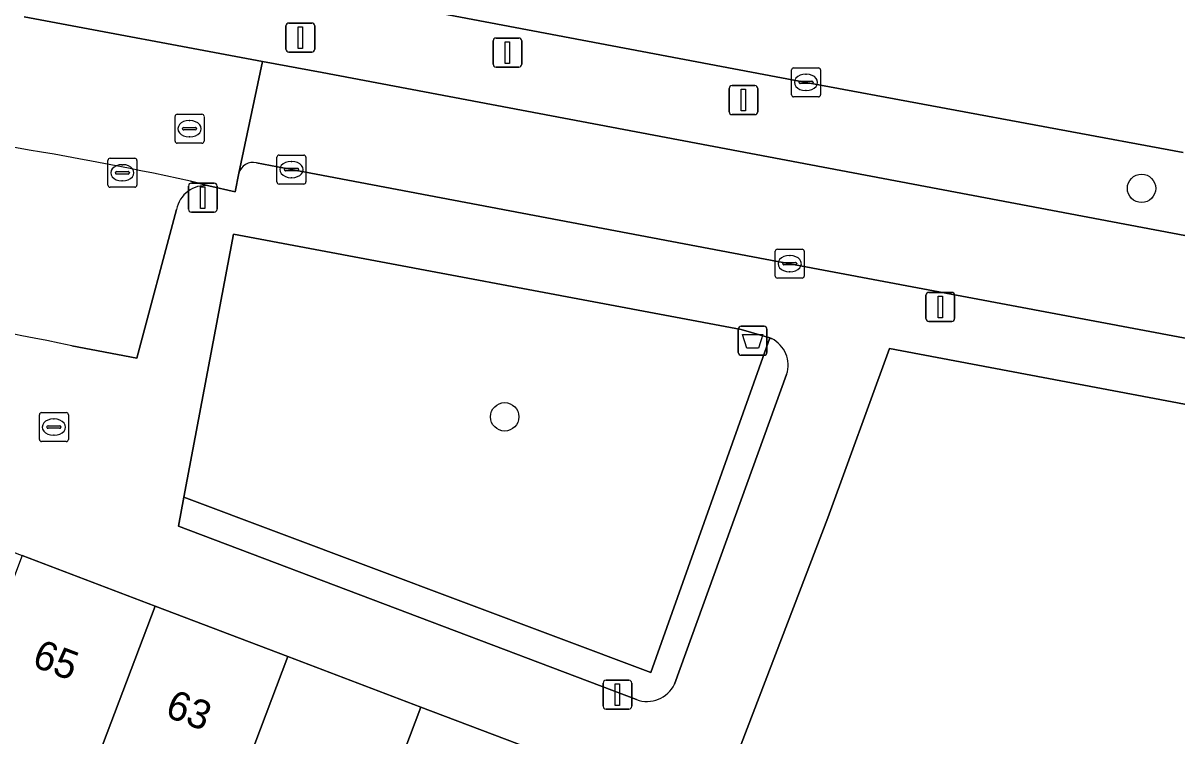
# Model space of a CAD drawing. Extents: x 160856 to 161310, y 384024 to 384878.
# Drawn here: x 161192.34 to 161232.11, y 384827.36 to 384851.95 of the extents above; entities that cross this region are included whole.
import ezdxf

# ---------------------------------------------------------------- set-up
doc = ezdxf.new("R2010")
doc.units = 0
for name, color, linetype in [('IMGEO_Afvalbak', 7, 'Continuous'), ('IMGEO_Berm_groen', 7, 'Continuous'), ('IMGEO_Boom', 7, 'Continuous'), ('IMGEO_Erf', 7, 'Continuous'), ('IMGEO_Fietspad_gesloten', 7, 'Continuous'), ('IMGEO_Groenvoorziening', 7, 'Continuous'), ('IMGEO_Kolk', 7, 'Continuous'), ('IMGEO_Lichtmast', 7, 'Continuous'), ('IMGEO_Pand', 7, 'Continuous'), ('IMGEO_Pand_nummerreeks', 7, 'Continuous'), ('IMGEO_Parkeervlak_open', 7, 'Continuous'), ('IMGEO_Rijbaan_lokaal_gesloten', 7, 'Continuous'), ('IMGEO_Rijbaan_regionaal_gesloten', 7, 'Continuous'), ('IMGEO_Rioolput', 7, 'Continuous'), ('IMGEO_Verkeersbordpaal', 7, 'Continuous'), ('IMGEO_Voetpad_open', 7, 'Continuous')]:
    doc.layers.add(name, color=color, linetype=linetype)

msp = doc.modelspace()

# ---------------------------------------------------------------- linework, layer by layer
at = {"layer": 'IMGEO_Afvalbak'}
for p, q in [((161216.99, 384840.59), (161216.99, 384841.39)), ((161216.99, 384841.39), (161216.99, 384840.59)), ((161217.09, 384841.49), (161217.88, 384841.49)), ((161217.88, 384841.49), (161217.09, 384841.49)), ((161217.98, 384841.39), (161217.98, 384840.59)), ((161217.98, 384840.59), (161217.98, 384841.39)), ((161217.88, 384840.49), (161217.09, 384840.49)), ((161217.09, 384840.49), (161217.88, 384840.49))]:
    msp.add_line(p, q, dxfattribs=at)
msp.add_lwpolyline([(161217.133, 384841.204), (161217.837, 384841.204), (161217.688, 384840.734), (161217.282, 384840.734), (161217.133, 384841.204)], dxfattribs=at)
for centre, start, end in [((161217.09, 384841.39), 90, 180), ((161217.09, 384841.39), 90, 180), ((161217.88, 384841.39), 0, 90), ((161217.88, 384841.39), 360, 90), ((161217.09, 384840.59), 180, 270), ((161217.09, 384840.59), 180, 270), ((161217.88, 384840.59), 270, 0), ((161217.88, 384840.59), 270, 0)]:
    msp.add_arc(centre, 0.1, start, end, dxfattribs=at)
at = {"layer": 'IMGEO_Berm_groen'}
for points in [[(161232.321, 384847.482), (161219.326, 384849.903), (161202.187, 384853.147), (161195.862, 384854.292)], [(161192.371, 384852.161), (161200.595, 384850.627), (161202.651, 384850.244), (161256.71, 384840.023), (161257.548, 384839.798)]]:
    msp.add_lwpolyline(points, dxfattribs=at)
at = {"layer": 'IMGEO_Boom'}
for centre in [(161230.891, 384846.246), (161208.94, 384838.368)]:
    msp.add_circle(centre, 0.489, dxfattribs=at)
at = {"layer": 'IMGEO_Erf'}
msp.add_lwpolyline([(161257.123, 384834.129), (161255.518, 384834.437), (161222.199, 384840.723), (161220.078, 384834.88), (161216.116, 384824.531), (161215.35, 384824.822), (161213.109, 384819.23), (161214.081, 384818.788), (161220.876, 384816.117), (161228.093, 384813.405), (161227.579, 384812.039), (161233.888, 384809.668), (161234.402, 384811.034), (161241.526, 384808.357), (161236.335, 384794.545), (161233.881, 384795.457), (161232.912, 384792.813), (161235.2, 384791.96), (161240.417, 384779.319), (161244.171, 384779.997), (161244.653, 384779.278)], dxfattribs=at)
at = {"layer": 'IMGEO_Fietspad_gesloten'}
for points in [[(161202.651, 384850.244), (161200.595, 384850.627), (161199.779, 384846.769)], [(161257.548, 384839.798), (161256.71, 384840.023), (161202.651, 384850.244)], [(161200.38, 384847.129), (161201.588, 384846.895), (161218.764, 384843.65), (161236.925, 384840.231), (161255.49, 384836.738), (161258.047, 384836.196)]]:
    msp.add_lwpolyline(points, dxfattribs=at)
msp.add_arc((161200.261, 384846.645), 0.498, 76.2292, 165.6142, dxfattribs=at)
at = {"layer": 'IMGEO_Groenvoorziening'}
msp.add_lwpolyline([(161218.077, 384841.093), (161217.093, 384841.385), (161199.586, 384844.662), (161197.879, 384835.6), (161213.978, 384829.552)], close=True, dxfattribs=at)
for points in [[(161218.141, 384841.064), (161218.118, 384841.074), (161218.103, 384841.081), (161218.098, 384841.084), (161218.077, 384841.093), (161213.978, 384829.552), (161197.879, 384835.6)], [(161214.795, 384829.147), (161218.657, 384839.828)], [(161197.879, 384835.6), (161197.691, 384834.602), (161213.478, 384828.618)]]:
    msp.add_lwpolyline(points, dxfattribs=at)
for centre, radius, start, end in [((161217.684, 384840.148), 1.024, 341.8181, 63.5006), ((161213.841, 384829.617), 1.063, 250.0181, 333.7496)]:
    msp.add_arc(centre, radius, start, end, dxfattribs=at)
at = {"layer": 'IMGEO_Kolk'}
for p, q in [((161218.9, 384850.403), (161219.752, 384850.403)), ((161218.825, 384849.477), (161218.825, 384850.329)), ((161219.313, 384850.183), (161219.338, 384850.183)), ((161219.826, 384850.329), (161219.826, 384849.477)), ((161219.084, 384849.897), (161219.084, 384849.909)), ((161219.522, 384849.86), (161219.124, 384849.86)), ((161219.127, 384849.946), (161219.525, 384849.946)), ((161219.336, 384849.623), (161219.311, 384849.623)), ((161219.568, 384849.909), (161219.568, 384849.897)), ((161219.752, 384849.403), (161218.9, 384849.403)), ((161195.259, 384846.358), (161195.259, 384847.21)), ((161195.334, 384847.284), (161196.186, 384847.284)), ((161196.26, 384847.21), (161196.26, 384846.358)), ((161201.087, 384846.469), (161201.087, 384847.321)), ((161201.162, 384847.395), (161202.014, 384847.395)), ((161202.088, 384847.321), (161202.088, 384846.469)), ((161195.561, 384846.827), (161195.959, 384846.827)), ((161195.747, 384847.064), (161195.772, 384847.064)), ((161201.346, 384846.889), (161201.346, 384846.901)), ((161201.784, 384846.852), (161201.386, 384846.852)), ((161201.389, 384846.938), (161201.787, 384846.938)), ((161201.575, 384847.175), (161201.6, 384847.175)), ((161201.83, 384846.901), (161201.83, 384846.889)), ((161195.518, 384846.778), (161195.518, 384846.79)), ((161195.956, 384846.741), (161195.558, 384846.741)), ((161195.77, 384846.504), (161195.745, 384846.504)), ((161196.002, 384846.79), (161196.002, 384846.778)), ((161201.598, 384846.615), (161201.573, 384846.615)), ((161196.186, 384846.284), (161195.334, 384846.284)), ((161202.014, 384846.395), (161201.162, 384846.395)), ((161218.263, 384843.224), (161218.263, 384844.076)), ((161218.338, 384844.15), (161219.19, 384844.15)), ((161219.264, 384844.076), (161219.264, 384843.224)), ((161218.522, 384843.644), (161218.522, 384843.656)), ((161218.565, 384843.693), (161218.963, 384843.693)), ((161218.751, 384843.93), (161218.776, 384843.93)), ((161219.006, 384843.656), (161219.006, 384843.644)), ((161218.96, 384843.607), (161218.562, 384843.607)), ((161218.774, 384843.37), (161218.749, 384843.37)), ((161219.19, 384843.15), (161218.338, 384843.15))]:
    msp.add_line(p, q, dxfattribs=at)
for points in [[(161218.9, 384850.403), (161219.752, 384850.403)], [(161218.825, 384849.477), (161218.825, 384850.329)], [(161219.826, 384850.329), (161219.826, 384849.477)], [(161219.752, 384849.403), (161218.9, 384849.403)], [(161195.259, 384846.358), (161195.259, 384847.21)], [(161195.334, 384847.284), (161196.186, 384847.284)], [(161196.26, 384847.21), (161196.26, 384846.358)], [(161201.087, 384846.469), (161201.087, 384847.321)], [(161201.162, 384847.395), (161202.014, 384847.395)], [(161202.088, 384847.321), (161202.088, 384846.469)], [(161196.186, 384846.284), (161195.334, 384846.284)], [(161202.014, 384846.395), (161201.162, 384846.395)], [(161218.263, 384843.224), (161218.263, 384844.076)], [(161218.338, 384844.15), (161219.19, 384844.15)], [(161219.264, 384844.076), (161219.264, 384843.224)], [(161219.19, 384843.15), (161218.338, 384843.15)]]:
    msp.add_lwpolyline(points, dxfattribs=at)
for centre, radius, start, end in [((161218.902, 384850.327), 0.0765, 91.552, 178.448), ((161218.902, 384850.327), 0.0765, 91.552, 178.448), ((161219.75, 384850.327), 0.0765, 1.552, 88.448), ((161219.75, 384850.327), 0.0765, 1.552, 88.448), ((161219.124, 384849.906), 0.0403, 85.8775, 175.7526), ((161219.121, 384849.896), 0.0366, 178.938, 274.7102), ((161219.525, 384849.903), 0.043, 264.8664, 352.4533), ((161219.529, 384849.908), 0.0386, 1.7309, 96.639), ((161218.902, 384849.479), 0.0765, 181.552, 268.448), ((161218.902, 384849.479), 0.0765, 181.552, 268.448), ((161219.75, 384849.479), 0.0765, 271.552, 358.448), ((161219.75, 384849.479), 0.0765, 271.552, 358.448), ((161195.336, 384847.208), 0.0765, 91.552, 178.448), ((161195.336, 384847.208), 0.0765, 91.552, 178.448), ((161196.184, 384847.208), 0.0765, 1.552, 88.448), ((161196.184, 384847.208), 0.0765, 1.552, 88.448), ((161201.164, 384847.319), 0.0765, 91.552, 178.448), ((161201.164, 384847.319), 0.0765, 91.552, 178.448), ((161202.012, 384847.319), 0.0765, 1.552, 88.448), ((161202.012, 384847.319), 0.0765, 1.552, 88.448), ((161195.558, 384846.787), 0.0403, 85.8775, 175.7526), ((161195.963, 384846.789), 0.0386, 1.7309, 96.639), ((161201.386, 384846.898), 0.0403, 85.8775, 175.7526), ((161201.383, 384846.888), 0.0366, 178.938, 274.7102), ((161201.787, 384846.895), 0.043, 264.8664, 352.4533), ((161201.791, 384846.9), 0.0386, 1.7309, 96.639), ((161195.555, 384846.777), 0.0366, 178.938, 274.7102), ((161195.959, 384846.784), 0.043, 264.8664, 352.4533), ((161201.164, 384846.471), 0.0765, 181.552, 268.448), ((161201.164, 384846.471), 0.0765, 181.552, 268.448), ((161202.012, 384846.471), 0.0765, 271.552, 358.448), ((161202.012, 384846.471), 0.0765, 271.552, 358.448), ((161195.336, 384846.36), 0.0765, 181.552, 268.448), ((161195.336, 384846.36), 0.0765, 181.552, 268.448), ((161196.184, 384846.36), 0.0765, 271.552, 358.448), ((161196.184, 384846.36), 0.0765, 271.552, 358.448), ((161218.34, 384844.074), 0.0765, 91.552, 178.448), ((161218.34, 384844.074), 0.0765, 91.552, 178.448), ((161219.188, 384844.074), 0.0765, 1.552, 88.448), ((161219.188, 384844.074), 0.0765, 1.552, 88.448), ((161218.562, 384843.653), 0.0403, 85.8775, 175.7526), ((161218.559, 384843.643), 0.0366, 178.938, 274.7102), ((161218.963, 384843.65), 0.043, 264.8664, 352.4533), ((161218.967, 384843.655), 0.0386, 1.7309, 96.639), ((161218.34, 384843.226), 0.0765, 181.552, 268.448), ((161218.34, 384843.226), 0.0765, 181.552, 268.448), ((161219.188, 384843.226), 0.0765, 271.552, 358.448), ((161219.188, 384843.226), 0.0765, 271.552, 358.448)]:
    msp.add_arc(centre, radius, start, end, dxfattribs=at)
for centre, major_axis, ratio, start_param, end_param in [((161219.312, 384849.903), (-0.387, 0.002), 0.722429, 4.712389, 7.853982), ((161219.337, 384849.903), (-0.39, 0.002), 0.717154, 1.570796, 4.712389), ((161195.746, 384846.784), (-0.387, 0.002), 0.722429, 4.712389, 7.853982), ((161195.771, 384846.784), (-0.39, 0.002), 0.717154, 1.570796, 4.712389), ((161201.574, 384846.895), (-0.387, 0.002), 0.722429, 4.712389, 7.853982), ((161201.599, 384846.895), (-0.39, 0.002), 0.717154, 1.570796, 4.712389), ((161218.75, 384843.65), (-0.387, 0.002), 0.722429, 4.712389, 7.853982), ((161218.775, 384843.65), (-0.39, 0.002), 0.717154, 1.570796, 4.712389)]:
    msp.add_ellipse(centre, major_axis=major_axis, ratio=ratio, start_param=start_param, end_param=end_param, dxfattribs=at)
at = {"layer": 'IMGEO_Lichtmast'}
for p, q in [((161216.675, 384848.89), (161216.675, 384849.69)), ((161216.675, 384849.69), (161216.675, 384848.89)), ((161216.775, 384849.79), (161217.565, 384849.79)), ((161217.565, 384849.79), (161216.775, 384849.79)), ((161217.665, 384849.69), (161217.665, 384848.89)), ((161217.665, 384848.89), (161217.665, 384849.69)), ((161217.565, 384848.79), (161216.775, 384848.79)), ((161216.775, 384848.79), (161217.565, 384848.79)), ((161198.138, 384846.427), (161198.928, 384846.427)), ((161198.928, 384846.427), (161198.138, 384846.427)), ((161198.038, 384845.527), (161198.038, 384846.327)), ((161198.038, 384846.327), (161198.038, 384845.527)), ((161199.028, 384846.327), (161199.028, 384845.527)), ((161199.028, 384845.527), (161199.028, 384846.327)), ((161198.928, 384845.427), (161198.138, 384845.427)), ((161198.138, 384845.427), (161198.928, 384845.427)), ((161223.458, 384841.759), (161223.458, 384842.559)), ((161223.458, 384842.559), (161223.458, 384841.759)), ((161223.558, 384842.659), (161224.348, 384842.659)), ((161224.348, 384842.659), (161223.558, 384842.659)), ((161224.448, 384842.559), (161224.448, 384841.759)), ((161224.448, 384841.759), (161224.448, 384842.559)), ((161224.348, 384841.659), (161223.558, 384841.659)), ((161223.558, 384841.659), (161224.348, 384841.659)), ((161212.332, 384828.386), (161212.332, 384829.186)), ((161212.332, 384829.186), (161212.332, 384828.386)), ((161212.432, 384829.286), (161213.222, 384829.286)), ((161213.222, 384829.286), (161212.432, 384829.286)), ((161213.322, 384829.186), (161213.322, 384828.386)), ((161213.322, 384828.386), (161213.322, 384829.186)), ((161213.222, 384828.286), (161212.432, 384828.286)), ((161212.432, 384828.286), (161213.222, 384828.286))]:
    msp.add_line(p, q, dxfattribs=at)
for points in [[(161217.095, 384849.665), (161217.245, 384849.665), (161217.245, 384848.915), (161217.095, 384848.915), (161217.095, 384849.665)], [(161198.458, 384846.302), (161198.608, 384846.302), (161198.608, 384845.552), (161198.458, 384845.552), (161198.458, 384846.302)], [(161223.878, 384842.534), (161224.028, 384842.534), (161224.028, 384841.784), (161223.878, 384841.784), (161223.878, 384842.534)], [(161212.752, 384829.161), (161212.902, 384829.161), (161212.902, 384828.411), (161212.752, 384828.411), (161212.752, 384829.161)]]:
    msp.add_lwpolyline(points, dxfattribs=at)
for centre, start, end in [((161216.775, 384849.69), 90, 180), ((161216.775, 384849.69), 90, 180), ((161217.565, 384849.69), 0, 90), ((161217.565, 384849.69), 360, 90), ((161216.775, 384848.89), 180, 270), ((161216.775, 384848.89), 180, 270), ((161217.565, 384848.89), 270, 0), ((161217.565, 384848.89), 270, 0), ((161198.138, 384846.327), 90, 180), ((161198.138, 384846.327), 90, 180), ((161198.928, 384846.327), 0, 90), ((161198.928, 384846.327), 360, 90), ((161198.138, 384845.527), 180, 270), ((161198.138, 384845.527), 180, 270), ((161198.928, 384845.527), 270, 0), ((161198.928, 384845.527), 270, 0), ((161223.558, 384842.559), 90, 180), ((161223.558, 384842.559), 90, 180), ((161224.348, 384842.559), 0, 90), ((161224.348, 384842.559), 360, 90), ((161223.558, 384841.759), 180, 270), ((161223.558, 384841.759), 180, 270), ((161224.348, 384841.759), 270, 0), ((161224.348, 384841.759), 270, 0), ((161212.432, 384829.186), 90, 180), ((161212.432, 384829.186), 90, 180), ((161213.222, 384829.186), 0, 90), ((161213.222, 384829.186), 360, 90), ((161212.432, 384828.386), 180, 270), ((161212.432, 384828.386), 180, 270), ((161213.222, 384828.386), 270, 0), ((161213.222, 384828.386), 270, 0)]:
    msp.add_arc(centre, 0.1, start, end, dxfattribs=at)
at = {"layer": 'IMGEO_Pand'}
for points in [[(161196.885, 384831.84), (161192.304, 384833.582), (161189.665, 384826.598), (161187.702, 384821.373), (161189.692, 384820.621), (161191.623, 384825.737), (161194.21, 384824.76), (161194.25, 384824.866)], [(161201.466, 384830.099), (161196.885, 384831.84), (161194.25, 384824.866), (161194.21, 384824.76), (161196.043, 384824.068), (161194.095, 384818.909), (161196.791, 384817.891), (161198.835, 384823.134)], [(161203.379, 384821.294), (161206.047, 384828.358), (161201.466, 384830.099), (161198.835, 384823.134), (161196.791, 384817.891), (161196.065, 384816.027), (161200.725, 384814.268), (161201.432, 384816.139)], [(161208.004, 384819.671), (161210.628, 384826.617), (161206.047, 384828.358), (161203.379, 384821.294), (161201.432, 384816.139), (161200.725, 384814.268), (161202.478, 384813.572), (161202.62, 384813.929), (161205.299, 384812.864)]]:
    msp.add_lwpolyline(points, close=True, dxfattribs=at)
at = {"layer": 'IMGEO_Parkeervlak_open'}
for points in [[(161198.736, 384846.337), (161198.108, 384846.495)], [(161194.013, 384840.817), (161196.262, 384840.388), (161197.626, 384845.513)]]:
    msp.add_lwpolyline(points, dxfattribs=at)
for centre, radius, start, end in [((161173.271, 384732.867), 116.311, 77.67003, 84.53946), ((161198.627, 384845.324), 1.019, 83.8656, 169.3105), ((161174.564, 384749.53), 93.336, 77.97292, 82.28078)]:
    msp.add_arc(centre, radius, start, end, dxfattribs=at)
at = {"layer": 'IMGEO_Rijbaan_lokaal_gesloten'}
for points in [[(161200.595, 384850.627), (161192.371, 384852.161)], [(161198.108, 384846.495), (161198.736, 384846.337), (161199.644, 384846.131), (161199.779, 384846.769), (161200.595, 384850.627)]]:
    msp.add_lwpolyline(points, dxfattribs=at)
msp.add_arc((161173.271, 384732.867), 116.311, 77.67003, 84.53946, dxfattribs=at)
at = {"layer": 'IMGEO_Rijbaan_regionaal_gesloten'}
msp.add_lwpolyline([(161193.786, 384854.686), (161195.862, 384854.292), (161202.187, 384853.147), (161219.326, 384849.903), (161232.321, 384847.482)], dxfattribs=at)
at = {"layer": 'IMGEO_Rioolput'}
for p, q in [((161197.651, 384848.805), (161198.503, 384848.805)), ((161197.576, 384847.879), (161197.576, 384848.731)), ((161198.064, 384848.585), (161198.089, 384848.585)), ((161198.577, 384848.731), (161198.577, 384847.879)), ((161197.835, 384848.299), (161197.835, 384848.311)), ((161198.273, 384848.262), (161197.875, 384848.262)), ((161197.878, 384848.348), (161198.276, 384848.348)), ((161198.087, 384848.025), (161198.062, 384848.025)), ((161198.319, 384848.311), (161198.319, 384848.299)), ((161198.503, 384847.805), (161197.651, 384847.805)), ((161192.975, 384838.515), (161193.827, 384838.515)), ((161192.9, 384837.589), (161192.9, 384838.441)), ((161193.202, 384838.058), (161193.6, 384838.058)), ((161193.388, 384838.295), (161193.413, 384838.295)), ((161193.901, 384838.441), (161193.901, 384837.589)), ((161193.159, 384838.009), (161193.159, 384838.021)), ((161193.597, 384837.972), (161193.199, 384837.972)), ((161193.411, 384837.735), (161193.386, 384837.735)), ((161193.643, 384838.021), (161193.643, 384838.009)), ((161193.827, 384837.515), (161192.975, 384837.515))]:
    msp.add_line(p, q, dxfattribs=at)
for points in [[(161197.651, 384848.805), (161198.503, 384848.805)], [(161197.576, 384847.879), (161197.576, 384848.731)], [(161198.577, 384848.731), (161198.577, 384847.879)], [(161198.503, 384847.805), (161197.651, 384847.805)], [(161192.975, 384838.515), (161193.827, 384838.515)], [(161192.9, 384837.589), (161192.9, 384838.441)], [(161193.901, 384838.441), (161193.901, 384837.589)], [(161193.827, 384837.515), (161192.975, 384837.515)]]:
    msp.add_lwpolyline(points, dxfattribs=at)
for centre, radius, start, end in [((161197.653, 384848.729), 0.0765, 91.552, 178.448), ((161197.653, 384848.729), 0.0765, 91.552, 178.448), ((161198.501, 384848.729), 0.0765, 1.552, 88.448), ((161198.501, 384848.729), 0.0765, 1.552, 88.448), ((161197.875, 384848.308), 0.0403, 85.8775, 175.7526), ((161197.872, 384848.298), 0.0366, 178.938, 274.7102), ((161198.276, 384848.305), 0.043, 264.8664, 352.4533), ((161198.28, 384848.31), 0.0386, 1.7309, 96.639), ((161197.653, 384847.881), 0.0765, 181.552, 268.448), ((161197.653, 384847.881), 0.0765, 181.552, 268.448), ((161198.501, 384847.881), 0.0765, 271.552, 358.448), ((161198.501, 384847.881), 0.0765, 271.552, 358.448), ((161192.977, 384838.439), 0.0765, 91.552, 178.448), ((161192.977, 384838.439), 0.0765, 91.552, 178.448), ((161193.825, 384838.439), 0.0765, 1.552, 88.448), ((161193.825, 384838.439), 0.0765, 1.552, 88.448), ((161193.199, 384838.018), 0.0403, 85.8775, 175.7526), ((161193.604, 384838.02), 0.0386, 1.7309, 96.639), ((161193.196, 384838.008), 0.0366, 178.938, 274.7102), ((161193.6, 384838.015), 0.043, 264.8664, 352.4533), ((161192.977, 384837.591), 0.0765, 181.552, 268.448), ((161192.977, 384837.591), 0.0765, 181.552, 268.448), ((161193.825, 384837.591), 0.0765, 271.552, 358.448), ((161193.825, 384837.591), 0.0765, 271.552, 358.448)]:
    msp.add_arc(centre, radius, start, end, dxfattribs=at)
for centre, major_axis, ratio, start_param, end_param in [((161198.063, 384848.305), (-0.387, 0.002), 0.722429, 4.712389, 7.853982), ((161198.088, 384848.305), (-0.39, 0.002), 0.717154, 1.570796, 4.712389), ((161193.387, 384838.015), (-0.387, 0.002), 0.722429, 4.712389, 7.853982), ((161193.412, 384838.015), (-0.39, 0.002), 0.717154, 1.570796, 4.712389)]:
    msp.add_ellipse(centre, major_axis=major_axis, ratio=ratio, start_param=start_param, end_param=end_param, dxfattribs=at)
at = {"layer": 'IMGEO_Verkeersbordpaal'}
for p, q in [((161201.399, 384851.048), (161201.399, 384851.848)), ((161201.399, 384851.848), (161201.399, 384851.048)), ((161201.499, 384851.948), (161202.289, 384851.948)), ((161202.289, 384851.948), (161201.499, 384851.948)), ((161202.389, 384851.848), (161202.389, 384851.048)), ((161202.389, 384851.048), (161202.389, 384851.848)), ((161208.54, 384850.53), (161208.54, 384851.33)), ((161208.54, 384851.33), (161208.54, 384850.53)), ((161208.64, 384851.43), (161209.43, 384851.43)), ((161209.43, 384851.43), (161208.64, 384851.43)), ((161209.53, 384851.33), (161209.53, 384850.53)), ((161209.53, 384850.53), (161209.53, 384851.33)), ((161202.289, 384850.948), (161201.499, 384850.948)), ((161201.499, 384850.948), (161202.289, 384850.948)), ((161209.43, 384850.43), (161208.64, 384850.43)), ((161208.64, 384850.43), (161209.43, 384850.43))]:
    msp.add_line(p, q, dxfattribs=at)
for points in [[(161201.819, 384851.823), (161201.969, 384851.823), (161201.969, 384851.073), (161201.819, 384851.073), (161201.819, 384851.823)], [(161208.96, 384851.305), (161209.11, 384851.305), (161209.11, 384850.555), (161208.96, 384850.555), (161208.96, 384851.305)]]:
    msp.add_lwpolyline(points, dxfattribs=at)
for centre, start, end in [((161201.499, 384851.848), 90, 180), ((161201.499, 384851.848), 90, 180), ((161202.289, 384851.848), 0, 90), ((161202.289, 384851.848), 360, 90), ((161208.64, 384851.33), 90, 180), ((161208.64, 384851.33), 90, 180), ((161209.43, 384851.33), 0, 90), ((161209.43, 384851.33), 360, 90), ((161201.499, 384851.048), 180, 270), ((161201.499, 384851.048), 180, 270), ((161202.289, 384851.048), 270, 0), ((161202.289, 384851.048), 270, 0), ((161208.64, 384850.53), 180, 270), ((161208.64, 384850.53), 180, 270), ((161209.43, 384850.53), 270, 0), ((161209.43, 384850.53), 270, 0)]:
    msp.add_arc(centre, 0.1, start, end, dxfattribs=at)
at = {"layer": 'IMGEO_Voetpad_open'}
for points in [[(161258.047, 384836.196), (161255.49, 384836.738), (161236.925, 384840.231), (161218.764, 384843.65), (161201.588, 384846.895), (161200.38, 384847.129)], [(161199.779, 384846.769), (161199.644, 384846.131), (161198.736, 384846.337)], [(161197.626, 384845.513), (161196.262, 384840.388), (161194.013, 384840.817)], [(161213.478, 384828.618), (161197.691, 384834.602), (161197.879, 384835.6), (161199.586, 384844.662)], [(161199.586, 384844.662), (161217.093, 384841.385), (161218.077, 384841.093), (161218.098, 384841.084), (161218.103, 384841.081), (161218.118, 384841.074), (161218.141, 384841.064)], [(161155.329, 384843.038), (161160.189, 384841.869), (161165.016, 384840.827), (161168.221, 384840.36), (161169.502, 384841.015), (161176.648, 384839.532), (161178.275, 384838.914), (161178.703, 384838.751), (161182.877, 384837.164), (161187.721, 384835.323), (161192.304, 384833.582), (161196.885, 384831.84), (161201.466, 384830.099), (161206.047, 384828.358), (161210.628, 384826.617), (161215.35, 384824.822), (161216.116, 384824.531), (161220.078, 384834.88), (161222.199, 384840.723)], [(161222.199, 384840.723), (161255.518, 384834.437), (161257.123, 384834.129)], [(161218.657, 384839.828), (161214.795, 384829.147)]]:
    msp.add_lwpolyline(points, dxfattribs=at)
for centre, radius, start, end in [((161200.261, 384846.645), 0.498, 76.2292, 165.6142), ((161198.627, 384845.324), 1.019, 83.8656, 169.3105), ((161174.564, 384749.53), 93.336, 77.97292, 82.28078), ((161217.684, 384840.148), 1.024, 341.8181, 63.5006), ((161213.841, 384829.617), 1.063, 250.0181, 333.7496)]:
    msp.add_arc(centre, radius, start, end, dxfattribs=at)

# ---------------------------------------------------------------- texts
at = {"layer": 'IMGEO_Pand_nummerreeks'}
for s, rotation, p in [('65', 339.3048, (161192.605, 384829.783)), ('63', 339.3162, (161197.19, 384828.051))]:
    msp.add_text(s, height=1, rotation=rotation, dxfattribs=at).set_placement(p)

doc.saveas('drawing.dxf')
